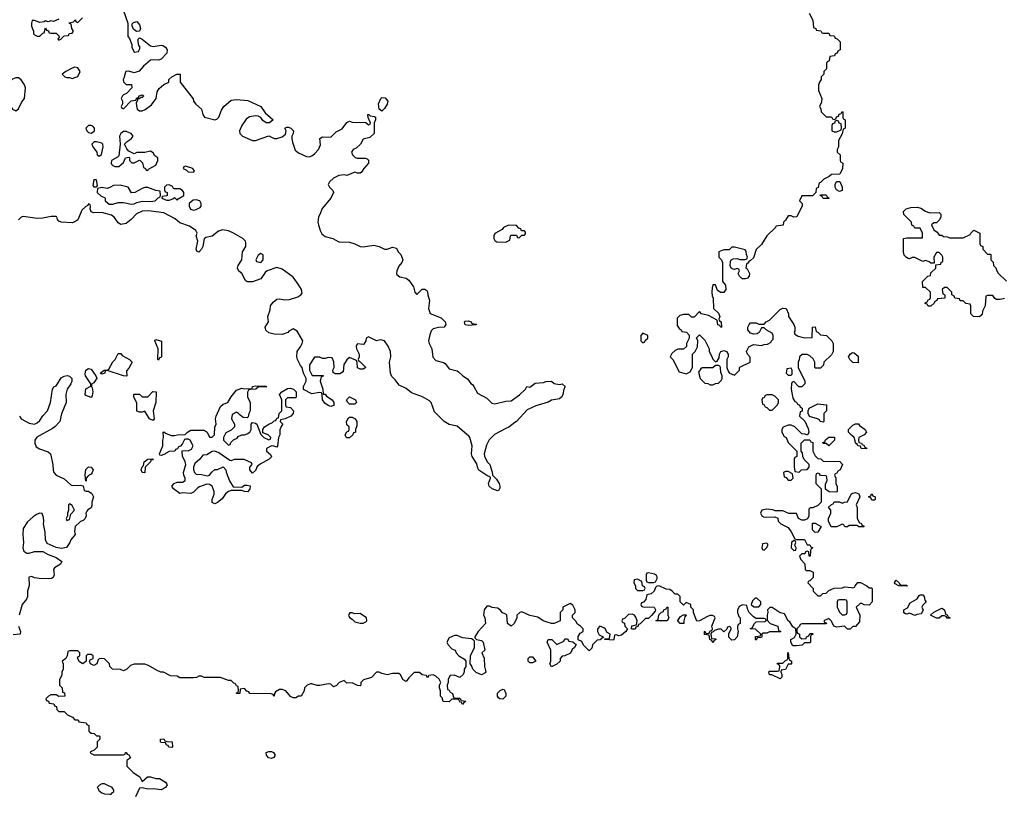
# Model space of a CAD drawing. Header units: inches. Extents: x 2601682 to 2755810, y 449311 to 584050.
# Tile 319 of 505: x 2683819 to 2691135, y 502420 to 508175. Entities that reach past the tile are written whole.
import ezdxf

# ---------------------------------------------------------------- set-up
doc = ezdxf.new("R2010")
doc.units = ezdxf.units.IN
doc.header["$MEASUREMENT"] = 0
doc.layers.add('C6580', color=7, linetype='Continuous')
doc.layers.add('C6590', color=7, linetype='Continuous')

msp = doc.modelspace()

# ---------------------------------------------------------------- linework, layer by layer
at = {"layer": 'C6580', "color": 2}
for points, elevation in [([(2684590, 508242), (2684622, 508150), (2684622, 508050), (2684636, 508036), (2684652, 507990), (2684652, 507970), (2684670, 507934), (2684702, 507938), (2684710, 507954), (2684713.2, 507970), (2684704, 507984), (2684699, 508010), (2684699, 508030), (2684710, 508041), (2684730, 508030.7), (2684790, 507980.4), (2684810, 507976), (2684870, 507985.5), (2684882.6, 507982.6), (2684903.1, 507970), (2684914.9, 507950), (2684912.4, 507927.6), (2684870, 507882), (2684850, 507875.1), (2684810, 507878), (2684790, 507874.5), (2684739.1, 507830), (2684708, 507792), (2684670, 507781.2), (2684630, 507792), (2684608.6, 507791.4), (2684599.1, 507770), (2684595.3, 507744.7), (2684586.8, 507730), (2684590, 507714), (2684610, 507694), (2684650, 507694), (2684651.3, 507670), (2684612.7, 507627.3), (2684590, 507618), (2684582, 507610), (2684574, 507590), (2684582, 507570), (2684582, 507550), (2684574, 507530), (2684578, 507518), (2684590, 507514), (2684647.3, 507572.7), (2684682, 507578), (2684690, 507594), (2684702, 507598), (2684706, 507610), (2684730, 507618), (2684742, 507610), (2684730, 507598), (2684722, 507598), (2684706, 507586), (2684694, 507586), (2684694, 507574), (2684683.6, 507556.4), (2684686, 507534), (2684691, 507510), (2684710, 507497.3), (2684730, 507499.1), (2684751.5, 507508.5), (2684797.4, 507542.6), (2684819.3, 507570), (2684832.7, 507590), (2684840.4, 507639.6), (2684856.4, 507663.6), (2684890, 507694), (2684926, 507710), (2684928, 507730), (2684949.1, 507750.9), (2684986, 507770), (2685011.3, 507771.3), (2685011.3, 507710), (2685091, 507610), (2685106.8, 507586.8), (2685111, 507570), (2685128.1, 507548.1), (2685171, 507510), (2685181, 507470), (2685191, 507451), (2685270, 507431), (2685284.7, 507435.3), (2685299, 507450), (2685318, 507502), (2685335.3, 507530), (2685390, 507576), (2685430, 507582.8), (2685513.7, 507573.7), (2685610, 507531.3), (2685642.8, 507482.8), (2685702, 507430), (2685674, 507410), (2685650, 507408.7), (2685625.6, 507425.6), (2685610, 507448), (2685590, 507458), (2685570, 507462), (2685526.8, 507453.2), (2685502.8, 507437.2), (2685470, 507388), (2685452, 507350), (2685454, 507330), (2685474, 507310), (2685550, 507278), (2685570, 507278), (2685670, 507311.3), (2685710, 507292), (2685730, 507292), (2685770, 507304.7), (2685794.6, 507325.4), (2685798, 507350), (2685788, 507370), (2685803.1, 507376.9), (2685816.9, 507376.9), (2685834, 507370), (2685854, 507350), (2685852, 507330), (2685842, 507310), (2685842, 507290), (2685845.4, 507265.4), (2685866.4, 507206.4), (2685890, 507184.7), (2685950, 507158), (2685970, 507156), (2685990, 507164.7), (2686010, 507178), (2686039, 507210), (2686053.6, 507246.4), (2686050, 507292), (2686070, 507304.7), (2686130, 507302), (2686170, 507342), (2686214.6, 507365.4), (2686250, 507412), (2686270, 507422), (2686290, 507414), (2686392, 507412), (2686410, 507394), (2686422, 507398), (2686426, 507410), (2686408.4, 507448.4), (2686406, 507470), (2686414, 507470), (2686422, 507462), (2686456, 507456), (2686462, 507450), (2686462, 507430), (2686454, 507410), (2686451.6, 507328.4), (2686421, 507299), (2686370, 507288), (2686350.8, 507249.2), (2686319.3, 507220.7), (2686298, 507210), (2686284.7, 507190), (2686292, 507170), (2686311.1, 507151.1), (2686326, 507146), (2686386.4, 507146.4), (2686401, 507141), (2686410.8, 507130.8), (2686410, 507108.7), (2686376, 507070), (2686358.8, 507041.2), (2686350, 507035.3), (2686330, 507035.3), (2686310, 507042), (2686250, 507018), (2686230, 507022), (2686190, 507018), (2686150, 506998), (2686122, 506970), (2686112, 506950), (2686122, 506930), (2686145.4, 506905.4), (2686151.3, 506890), (2686130.8, 506850), (2686067.5, 506772.5), (2686050, 506728), (2686038, 506710), (2686034.8, 506670), (2686038.8, 506650), (2686050.6, 506610), (2686064.4, 506584.4), (2686090, 506564.9), (2686144.7, 506550), (2686190, 506525.5), (2686270, 506521.6), (2686310.4, 506510.4), (2686350, 506490.7), (2686371.9, 506488.1), (2686450, 506499.1), (2686490.5, 506490.5), (2686530, 506471.3), (2686550, 506471.3), (2686590, 506484.7), (2686618, 506478), (2686632, 506450), (2686650.9, 506430.9), (2686664.7, 506390), (2686658, 506370), (2686636.8, 506343.2), (2686621, 506310), (2686618, 506290), (2686622, 506282), (2686644, 506264), (2686690, 506254), (2686710, 506241), (2686744.7, 506190), (2686754, 506150), (2686770, 506134), (2686810, 506172), (2686830, 506172), (2686843.6, 506163.6), (2686850, 506154), (2686851, 506130), (2686864.7, 506090), (2686856, 506030), (2686870, 505992), (2686950, 505958.8), (2686981, 505930), (2686986, 505910), (2686972, 505890), (2686930, 505889.3), (2686890, 505877.2), (2686876.8, 505863.2), (2686865.2, 505834.8), (2686857.3, 505790), (2686862, 505770), (2686882, 505730), (2686888.4, 505668.4), (2686910, 505644), (2686968.3, 505628.3), (2686980.4, 505620.4), (2687010, 505581), (2687070, 505566), (2687079.8, 505559.8), (2687112, 505530), (2687146.4, 505506.4), (2687170, 505472), (2687183.6, 505463.6), (2687194, 505450), (2687219.6, 505399.6), (2687290, 505362), (2687326.8, 505326.8), (2687350, 505321), (2687430, 505340.5), (2687470, 505342.8), (2687531.9, 505388.1), (2687578, 505430), (2687586, 505450), (2687610, 505446), (2687650, 505474), (2687710, 505478.8), (2687730, 505486), (2687770, 505490.6), (2687790, 505471.3), (2687830, 505464.7), (2687850, 505470.8), (2687871.3, 505448.7), (2687862, 505430), (2687854, 505390), (2687846, 505374), (2687830, 505358), (2687770, 505348.7), (2687746.4, 505333.6), (2687653.2, 505306.8), (2687590, 505275.3), (2687510, 505188.7), (2687496.9, 505183.1), (2687453.2, 505146.8), (2687430, 505139), (2687346.8, 505093.2), (2687306.4, 505053.6), (2687286.8, 505013.2), (2687271.3, 504950), (2687271.6, 504931.6), (2687292, 504890), (2687311.3, 504870), (2687330, 504814), (2687332, 504790), (2687362, 504762), (2687380.7, 504730), (2687386.8, 504710), (2687386, 504694), (2687379.8, 504680.2), (2687370, 504675.3), (2687329.5, 504689.5), (2687308, 504710), (2687302, 504730), (2687318, 504770), (2687316.4, 504776.4), (2687290, 504788), (2687230, 504828.7), (2687222, 504842), (2687216.5, 504876.5), (2687181.2, 504930), (2687177.2, 504950), (2687181.2, 505010), (2687164, 505070), (2687157.5, 505077.5), (2687070, 505156), (2687010, 505167), (2686973.2, 505190), (2686901.6, 505261.6), (2686877, 505330), (2686864.4, 505344.4), (2686812.9, 505372.9), (2686730, 505403.7), (2686690, 505435.1), (2686638.6, 505458.6), (2686610, 505499), (2686583.7, 505523.7), (2686573.2, 505550), (2686566, 505630), (2686576, 505670), (2686574.5, 505710), (2686558, 505750), (2686530, 505789.2), (2686502.8, 505797.2), (2686470, 505788), (2686410, 505818), (2686394, 505810), (2686392, 505790), (2686375.3, 505764.7), (2686370, 505762), (2686330, 505768), (2686322, 505758), (2686318, 505750), (2686322, 505730), (2686342, 505690), (2686342, 505670), (2686334, 505650), (2686338, 505638), (2686350, 505634), (2686391.6, 505591.6), (2686370, 505578), (2686350, 505578), (2686330, 505588), (2686327.3, 505627.3), (2686322, 505642), (2686270, 505666), (2686250, 505648), (2686227.5, 505612.5), (2686222, 505558), (2686196.9, 505543.1), (2686163.1, 505543.1), (2686147.3, 505552.7), (2686146, 505570), (2686155.3, 505590), (2686154, 505634), (2686142, 505662), (2686110, 505666), (2686090, 505658), (2686070, 505658), (2686048.4, 505668.4), (2686010, 505668), (2685971.3, 505610), (2685971.3, 505570), (2685992, 505532), (2686072.7, 505532.7), (2686072.7, 505527.3), (2686058, 505522), (2686052, 505490), (2686071.3, 505430), (2686074, 505394), (2686090, 505392), (2686098, 505378), (2686142, 505350), (2686154, 505330), (2686152, 505308), (2686130, 505302), (2686110, 505308.7), (2686085.6, 505325.6), (2686068.7, 505350), (2686067.3, 505387.3), (2686062, 505402), (2686046, 505406), (2685990, 505395.3), (2685927.3, 505427.3), (2685928, 505450), (2685948.7, 505490), (2685948.7, 505510), (2685928.7, 505550), (2685918, 505590), (2685905.6, 505605.6), (2685884, 505650), (2685879, 505670), (2685881.2, 505710), (2685909.2, 505750), (2685919, 505770), (2685922, 505790), (2685888.9, 505848.9), (2685880.4, 505860.4), (2685850, 505878), (2685819.6, 505860.4), (2685812, 505850), (2685770, 505835.3), (2685710, 505838), (2685669.1, 505849.1), (2685649.1, 505869.1), (2685644, 505890), (2685668, 505930), (2685662, 505970), (2685680.4, 506019.6), (2685682, 506050), (2685703.1, 506076.9), (2685730, 506098), (2685750, 506101), (2685790, 506094.8), (2685824.7, 506095.3), (2685884.7, 506115.3), (2685909.1, 506130.9), (2685917.2, 506142.8), (2685913.2, 506170), (2685889.2, 506210), (2685850, 506261.2), (2685770, 506321.2), (2685730, 506333.2), (2685658, 506310), (2685642, 506298), (2685610, 506248.7), (2685550, 506228), (2685510, 506228), (2685496.4, 506236.4), (2685468.9, 506288.9), (2685446.3, 506306.3), (2685437.2, 506330), (2685441.2, 506350), (2685469, 506390), (2685475.3, 506450), (2685499, 506490), (2685500.4, 506520.4), (2685498, 506530), (2685478, 506550), (2685408, 506590), (2685370, 506605.2), (2685327.1, 506612.9), (2685296.8, 506603.2), (2685250, 506568), (2685202, 506558), (2685190, 506546), (2685181, 506490), (2685170.6, 506469.4), (2685150, 506448), (2685136.4, 506456.4), (2685129.3, 506469.3), (2685142, 506530), (2685129.4, 506570), (2685138, 506590), (2685129, 506609), (2685082, 506642), (2685010, 506667), (2684974.5, 506694.5), (2684890, 506739.3), (2684775.5, 506755.5), (2684730, 506753.2), (2684686.9, 506733.1), (2684647.3, 506690), (2684610, 506660.9), (2684570, 506652.7), (2684550, 506665.2), (2684524.5, 506704.5), (2684502, 506722), (2684430, 506742.7), (2684370, 506741.2), (2684350, 506748.7), (2684342, 506770), (2684346, 506786), (2684342, 506802), (2684330, 506806), (2684324.7, 506795.3), (2684310, 506788), (2684281, 506759), (2684252.3, 506687.7), (2684230, 506672.7), (2684210, 506667), (2684128, 506670), (2684110, 506679), (2684101.2, 506690), (2684095.3, 506710), (2684090, 506712.7), (2684051.9, 506711.9), (2683990, 506699.6), (2683950, 506697.6), (2683846, 506714), (2683831.3, 506708.7), (2683810, 506688.7)], 2), ([(2689683.6, 508223.6), (2689711.6, 508171.6), (2689718, 508118), (2689734, 508110), (2689738, 508098), (2689772.7, 508092.7), (2689778, 508078), (2689790, 508074), (2689830, 508074), (2689838, 508058), (2689870, 508054), (2689878, 508038), (2689892.7, 508032.7), (2689914, 508010), (2689914, 507950), (2689898, 507942), (2689892.7, 507927.3), (2689878, 507922), (2689872.7, 507907.3), (2689838, 507902), (2689834, 507870), (2689818, 507862), (2689814, 507850), (2689814, 507810), (2689794, 507790), (2689794, 507770), (2689774, 507750), (2689774, 507730), (2689763.6, 507716.4), (2689754, 507690), (2689754, 507650), (2689778, 507590), (2689776.9, 507563.1), (2689762, 507530), (2689771.6, 507511.6), (2689774, 507490), (2689810, 507454), (2689850, 507454), (2689858, 507438), (2689870, 507434), (2689882, 507438), (2689887.3, 507452.7), (2689902, 507458), (2689907.3, 507472.7), (2689922, 507478), (2689930, 507494), (2689934, 507490), (2689934, 507450), (2689938, 507438), (2689950, 507434), (2689952.7, 507427.3), (2689952, 507372), (2689950, 507366), (2689938, 507362), (2689930, 507326), (2689903.6, 507276.4), (2689902, 507230), (2689894, 507210), (2689894, 507190), (2689914, 507170), (2689914, 507130), (2689918, 507118), (2689934, 507110), (2689931.6, 507068.4), (2689912.7, 507027.3), (2689850, 507026), (2689834, 507010), (2689794, 506990), (2689770, 506966), (2689758, 506962), (2689751.6, 506928.4), (2689738, 506922), (2689734, 506890), (2689710, 506866), (2689630, 506866), (2689614, 506830), (2689634, 506810), (2689632.7, 506792.7), (2689594, 506710), (2689570, 506708), (2689550, 506718), (2689530, 506718), (2689510, 506686), (2689494, 506670), (2689491.1, 506648.9), (2689438, 506642), (2689434, 506630), (2689371.3, 506570), (2689330, 506506), (2689291.1, 506468.9), (2689270, 506406), (2689250, 506386), (2689238, 506382), (2689230, 506366), (2689218, 506362), (2689214, 506330), (2689223.6, 506323.6), (2689241, 506290), (2689238, 506270), (2689225.4, 506254.6), (2689210, 506249), (2689188, 506250), (2689168, 506270), (2689158, 506290), (2689166, 506310), (2689162, 506322), (2689150, 506326), (2689130, 506318), (2689120.4, 506320.4), (2689106, 506330), (2689098, 506350), (2689100.4, 506379.6), (2689106, 506390), (2689120.4, 506399.6), (2689150, 506402), (2689170, 506394), (2689210, 506394), (2689222, 506398), (2689226, 506410), (2689218, 506430), (2689216.4, 506456.4), (2689210, 506466), (2689130, 506486), (2689110, 506486), (2689090, 506466), (2689050, 506466), (2689014, 506450), (2689014, 506410), (2689034, 506390), (2689042, 506370), (2689042, 506230), (2689062, 506202), (2689064.7, 506170), (2689050.9, 506149.1), (2689028.9, 506148.9), (2689004, 506164), (2688990, 506206), (2688970, 506206), (2688963.6, 506183.6), (2688962, 506150), (2688964.7, 506124.7), (2688972.7, 506107.3), (2688974, 506030), (2689010, 505994), (2689022, 505970), (2689014, 505950), (2689018, 505938), (2689032, 505930), (2689034, 505890), (2689027.3, 505887.3), (2689022, 505902), (2689007.3, 505907.3), (2689002, 505942), (2688936.4, 505976.4), (2688886, 505990), (2688870, 506006), (2688830, 505966), (2688810, 505966), (2688790, 505986), (2688750, 505986), (2688723.6, 505976.4), (2688703.6, 505956.4), (2688703.6, 505903.6), (2688719.6, 505879.6), (2688734, 505870), (2688738, 505858), (2688772.7, 505852.7), (2688792, 505832), (2688792, 505810), (2688774, 505770), (2688772.7, 505747.3), (2688750, 505726), (2688710, 505728), (2688690, 505718), (2688665.4, 505694.6), (2688652, 505670), (2688672, 505650), (2688718, 505558), (2688770, 505544.7), (2688800.4, 505559.6), (2688818, 505590), (2688818, 505690), (2688838, 505710), (2688854.6, 505745.4), (2688858, 505790), (2688848.4, 505811.6), (2688870, 505834), (2688910, 505794), (2688942, 505730), (2688942, 505710), (2688958, 505678), (2688970, 505654), (2688990, 505634), (2689002, 505638), (2689016.4, 505663.6), (2689018, 505690), (2689028, 505710), (2689050, 505718), (2689070.8, 505710.8), (2689082, 505690), (2689082, 505670), (2689074, 505650), (2689074, 505590), (2689083.6, 505563.6), (2689094, 505550), (2689130, 505534), (2689166, 505570), (2689166, 505590), (2689170, 505594), (2689246, 505630), (2689247.3, 505667.3), (2689226, 505690), (2689218, 505710), (2689236.4, 505743.6), (2689270, 505762), (2689330, 505754), (2689350, 505762), (2689376.4, 505763.6), (2689402, 505778), (2689406, 505790), (2689418, 505802), (2689418, 505830), (2689410, 505846), (2689366, 505870), (2689350, 505886), (2689330, 505886), (2689314, 505850), (2689299.6, 505840.4), (2689270, 505838), (2689250, 505846), (2689228, 505870), (2689228, 505890), (2689238, 505910), (2689250, 505922), (2689290, 505922), (2689310, 505914), (2689350, 505914), (2689366, 505930), (2689390, 505942), (2689470, 506022), (2689490, 506032), (2689514, 506030), (2689532, 505990), (2689532, 505970), (2689571.3, 505910), (2689578, 505890), (2689578, 505862), (2689574, 505854), (2689578, 505838), (2689603.6, 505823.6), (2689651.6, 505811.6), (2689706, 505814), (2689708.4, 505891.6), (2689730, 505894), (2689738, 505858), (2689750, 505854), (2689770, 505834), (2689814, 505830), (2689852, 505790), (2689862, 505770), (2689862, 505710), (2689850, 505686), (2689794, 505630), (2689791.6, 505608.4), (2689770, 505586), (2689730, 505586), (2689726, 505590), (2689728, 505630), (2689714.6, 505654.6), (2689690, 505678), (2689670, 505688), (2689632.7, 505687.3), (2689614, 505670), (2689611.6, 505648.4), (2689602, 505630), (2689602, 505590), (2689652, 505490), (2689652, 505470), (2689630, 505448), (2689608.4, 505448.4), (2689570, 505486), (2689558, 505482), (2689554, 505470), (2689552, 505430), (2689563.6, 505363.6), (2689578, 505338), (2689590, 505334), (2689598, 505318), (2689614, 505310), (2689618, 505298), (2689634, 505290), (2689632.7, 505267.3), (2689618, 505262), (2689614, 505230), (2689652, 505192), (2689678, 505138), (2689682, 505110), (2689672.7, 505087.3), (2689655.3, 505095.3), (2689630, 505098), (2689578, 505150), (2689550, 505162), (2689530, 505162), (2689491.6, 505148.4), (2689482, 505130), (2689482, 505110), (2689499.6, 505079.6), (2689514, 505070), (2689530, 505034), (2689594, 504970), (2689594, 504930), (2689578, 504922), (2689574, 504910), (2689572.7, 504852.7), (2689578, 504818), (2689610, 504814), (2689628.4, 504831.6), (2689670, 504834), (2689686, 504850), (2689686, 504870), (2689648.4, 504908.4), (2689638, 504930), (2689636.4, 504956.4), (2689626, 504970), (2689626, 505030), (2689650, 505054), (2689690, 505054), (2689698, 505038), (2689712.7, 505032.7), (2689712, 504970), (2689730, 504934), (2689750, 504914), (2689771.6, 504911.6), (2689790, 504894), (2689912.7, 504892.7), (2689932, 504870), (2689914, 504830), (2689898, 504822), (2689890, 504806), (2689878, 504802), (2689874, 504790), (2689882, 504770), (2689882, 504730), (2689892.7, 504707.3), (2689894, 504670), (2689890, 504666), (2689832.7, 504667.3), (2689807.3, 504687.3), (2689807.3, 504727.3), (2689818, 504750), (2689816.4, 504776.4), (2689810, 504786), (2689768, 504788), (2689762, 504802), (2689750, 504806), (2689738, 504802), (2689734, 504790), (2689734, 504730), (2689774, 504690), (2689774, 504590), (2689750, 504566), (2689711.6, 504548.4), (2689692.7, 504547.3), (2689682, 504538), (2689682, 504490), (2689672.7, 504467.3), (2689650, 504458), (2689630, 504458), (2689606, 504470), (2689590, 504506), (2689532.7, 504507.3), (2689490, 504526), (2689432.7, 504527.3), (2689414.6, 504534.6), (2689370, 504539), (2689334, 504530), (2689322, 504510), (2689332, 504490), (2689350, 504478), (2689430, 504482), (2689452.7, 504472.7), (2689454, 504450), (2689474, 504430), (2689530, 504402), (2689552, 504370), (2689578, 504318), (2689590, 504314), (2689650, 504314), (2689670, 504274), (2689690, 504274), (2689698, 504258), (2689710, 504254), (2689712, 504250), (2689698, 504242), (2689694, 504230), (2689691.6, 504188.4), (2689686, 504190), (2689682, 504222), (2689670, 504226), (2689658, 504222), (2689652.7, 504207.3), (2689630, 504206), (2689614, 504190), (2689623.6, 504163.6), (2689651.6, 504131.6), (2689654, 504090), (2689662, 504082), (2689690, 504082), (2689714, 504070), (2689714, 504030), (2689690, 504006), (2689678, 504002), (2689674, 503990), (2689714, 503950), (2689714, 503930), (2689750, 503894), (2689770, 503894), (2689787.3, 503912.7), (2689810, 503914), (2689830, 503934), (2689870, 503952), (2689930, 503954), (2689950, 503962), (2690000, 503955.3)], 6), ([(2684110, 508178), (2684070, 508162), (2684050, 508166), (2684030, 508158), (2684010, 508166), (2684002, 508158), (2683970, 508155.3), (2683930, 508168.7), (2683912, 508168), (2683906, 508150), (2683907.1, 508127.1), (2683922, 508090), (2683922, 508070), (2683930, 508062), (2683950, 508052), (2683970, 508052), (2683990, 508074), (2684002, 508078), (2684010, 508114), (2684018, 508098), (2684032.7, 508092.7), (2684038, 508078), (2684050, 508074), (2684090, 508074), (2684114, 508050), (2684102, 508030), (2684110, 508022), (2684126, 508030), (2684150, 508054), (2684182, 508058), (2684187.3, 508072.7), (2684210, 508074), (2684218, 508090), (2684206, 508110), (2684202, 508142), (2684190, 508146), (2684187.3, 508152.7), (2684222, 508158), (2684230, 508174), (2684238, 508158), (2684250, 508154), (2684286, 508190)], 2), ([(2690000, 505637.2), (2689986, 505650), (2689978, 505670), (2689988.9, 505691.1), (2690000, 505696.9)], 6), ([(2683818, 505230), (2683830.4, 505210.4), (2683890, 505176.3), (2683930, 505170.6), (2683950, 505179.1), (2683970, 505197.3), (2683990, 505231), (2684025.2, 505270), (2684049, 505330), (2684062, 505430), (2684073.6, 505446.4), (2684090, 505456), (2684101.2, 505470), (2684126.8, 505513.2), (2684150, 505526.8), (2684170.8, 505530.8), (2684190, 505526), (2684206, 505510), (2684207.3, 505490), (2684199.1, 505470), (2684173, 505430), (2684163, 505390), (2684164, 505330), (2684130, 505248), (2684118, 505190), (2684081, 505150), (2684062.8, 505137.2), (2683947.1, 505072.9), (2683930.7, 505050), (2683930.7, 505030), (2683941.4, 505001.4), (2683967.1, 504987.1), (2684030, 504964.9), (2684047.3, 504950), (2684064.9, 504870), (2684067.9, 504827.9), (2684074, 504810), (2684090, 504790.8), (2684150, 504762.8), (2684198.8, 504718.8), (2684210, 504714.8), (2684270, 504718), (2684291.6, 504711.6), (2684298, 504678), (2684312, 504672), (2684330, 504671.3), (2684355.5, 504655.5), (2684366.8, 504630), (2684356, 504590), (2684354.8, 504565.2), (2684350, 504548.7), (2684325.4, 504534.6), (2684316.9, 504523.1), (2684311.1, 504508.9), (2684314, 504490), (2684304.7, 504470), (2684290, 504455.3), (2684270, 504448), (2684232, 504410), (2684226.8, 504373.2), (2684230.7, 504349.3), (2684198, 504310), (2684191, 504290), (2684166.8, 504253.2), (2684130, 504246), (2684090, 504252.7), (2684024.4, 504284.4), (2684012, 504310), (2684007.5, 504367.5), (2683996, 504430), (2683999.3, 504450), (2683996.5, 504476.5), (2683987.3, 504507.3), (2683970, 504508), (2683950, 504502), (2683918.5, 504481.5), (2683876.7, 504443.3), (2683844.9, 504395.1), (2683842, 504350), (2683848, 504290), (2683842.4, 504250), (2683850, 504225.5), (2683872.3, 504212.3), (2683890, 504212.2), (2683930, 504224.6), (2683990, 504223.1), (2684030, 504200.5), (2684090, 504178.8), (2684131.3, 504150), (2684122, 504130), (2684076.8, 504103.2), (2684070.7, 504090), (2684075.5, 504050), (2684068.2, 504031.8), (2684055.6, 504024.4), (2684030, 504019.7), (2683962.8, 504022.8), (2683929.5, 504029.5), (2683910, 504039), (2683887.5, 504032.5), (2683890.5, 503970.5), (2683878, 503930), (2683878, 503890), (2683870.6, 503870), (2683836.3, 503830), (2683815.5, 503750)], 2), ([(2690000, 505088), (2689978, 505110), (2689978, 505130), (2690000, 505152)], 6), ([(2690000, 504418), (2689982, 504418), (2689970, 504406), (2689950, 504406), (2689942, 504422), (2689930, 504426), (2689890, 504408), (2689847.3, 504407.3), (2689828, 504450), (2689828, 504470), (2689846, 504510), (2689846, 504530), (2689827.3, 504552.7), (2689850, 504574), (2689862, 504578), (2689870, 504594), (2689910, 504594), (2689930, 504582), (2689948.4, 504591.6), (2689970, 504594), (2689998, 504650), (2690000, 504651.3)], 6), ([(2690000, 503656), (2689990, 503646), (2689970, 503646), (2689948, 503668), (2689890, 503662), (2689868, 503668), (2689850, 503706), (2689830, 503726), (2689794, 503710), (2689798, 503698), (2689812.7, 503692.7), (2689810, 503686), (2689630, 503686), (2689618, 503682), (2689614, 503670), (2689594, 503650), (2689594, 503630), (2689598, 503618), (2689614, 503610), (2689614, 503590), (2689630, 503574), (2689662, 503578), (2689666, 503590), (2689682, 503598), (2689690, 503614), (2689710, 503614), (2689714, 503610), (2689698, 503602), (2689694, 503590), (2689694, 503550), (2689690, 503546), (2689650, 503546), (2689631.6, 503528.4), (2689590, 503522), (2689564, 503524), (2689548, 503550), (2689548, 503570), (2689574.6, 503585.4), (2689588, 503610), (2689586, 503650), (2689563.1, 503663.1), (2689540.4, 503700.4), (2689528, 503710), (2689502, 503762), (2689470, 503768), (2689410, 503808), (2689392.7, 503807.3), (2689374, 503790), (2689378, 503770), (2689372, 503750), (2689372.7, 503712.7), (2689394, 503690), (2689452, 503670), (2689458, 503638), (2689474, 503630), (2689470, 503626), (2689390, 503628), (2689370, 503618), (2689343.6, 503616.4), (2689334, 503610), (2689334, 503590), (2689330, 503586), (2689298, 503582), (2689290, 503566), (2689286, 503570), (2689287.3, 503592.7), (2689322, 503598), (2689326, 503610), (2689287.3, 503647.3), (2689246, 503650), (2689262, 503658), (2689278, 503690), (2689290, 503702), (2689356.4, 503703.6), (2689366, 503710), (2689362, 503722), (2689350, 503726), (2689290, 503726), (2689270, 503738), (2689238, 503770), (2689228, 503790), (2689222, 503822), (2689190, 503828), (2689165.4, 503814.6), (2689151.6, 503788.4), (2689151.3, 503770), (2689161, 503741), (2689172, 503730), (2689172, 503690), (2689158, 503682), (2689152.7, 503667.3), (2689152, 503650), (2689158, 503630), (2689150.9, 503589.1), (2689130, 503568), (2689110, 503566), (2689088, 503588), (2689088, 503612), (2689106, 503650), (2689102, 503662), (2689090, 503666), (2689078, 503662), (2689072.7, 503647.3), (2689050, 503626), (2689030, 503646), (2689010, 503646), (2688982, 503638), (2688972.7, 503627.3), (2688958, 503622), (2688954, 503610), (2688958, 503578), (2688990, 503574), (2688994, 503570), (2688978, 503562), (2688970, 503546), (2688962, 503562), (2688946, 503570), (2688942, 503602), (2688907.3, 503607.3), (2688906, 503630), (2688910, 503632), (2688918, 503618), (2688930, 503614), (2688942, 503618), (2688950, 503634), (2688962, 503638), (2688966, 503650), (2688962, 503670), (2688986, 503730), (2688982, 503742), (2688967.3, 503747.3), (2688947.3, 503747.3), (2688930, 503742), (2688870, 503708), (2688850, 503706), (2688826, 503770), (2688826, 503790), (2688806, 503810), (2688806, 503830), (2688770, 503846), (2688750, 503826), (2688726, 503850), (2688726, 503890), (2688710, 503906), (2688690, 503906), (2688668, 503930), (2688650, 503942), (2688623.1, 503943.1), (2688570, 503968), (2688552.7, 503967.3), (2688543.6, 503956.4), (2688534, 503930), (2688511.1, 503908.9), (2688478, 503902), (2688471.6, 503868.4), (2688452.7, 503847.3), (2688438, 503842), (2688434, 503830), (2688438, 503818), (2688450, 503814), (2688534, 503810), (2688542, 503790), (2688539.6, 503780.4), (2688512.7, 503747.3), (2688490, 503726), (2688470, 503726), (2688430, 503686), (2688418, 503682), (2688412.7, 503667.3), (2688398, 503662), (2688392, 503648), (2688370, 503648), (2688366, 503650), (2688367.3, 503672.7), (2688402, 503678), (2688406, 503710), (2688396.4, 503736.4), (2688386, 503750), (2688370, 503758), (2688343.6, 503756.4), (2688312.7, 503727.3), (2688298, 503722), (2688294, 503710), (2688298, 503698), (2688312.7, 503692.7), (2688314, 503670), (2688334, 503650), (2688322, 503630), (2688290, 503602), (2688270, 503598), (2688250, 503606), (2688238, 503602), (2688234, 503570), (2688230, 503566), (2688166, 503570), (2688166, 503574), (2688202, 503578), (2688206, 503610), (2688183.1, 503623.1), (2688168, 503650), (2688158, 503658), (2688130, 503668), (2688112, 503650), (2688111.3, 503630), (2688125.4, 503605.4), (2688154, 503590), (2688154, 503586), (2688131.6, 503568.4), (2688110, 503566), (2688091.6, 503548.4), (2688074, 503530), (2688070, 503506), (2688050, 503486), (2688008.9, 503528.9), (2687994.6, 503554.6), (2687968, 503568), (2687968.4, 503591.6), (2687983.1, 503616.9), (2688006, 503630), (2688006, 503650), (2687986, 503670), (2687963.1, 503683.1), (2687950, 503706), (2687926, 503730), (2687926, 503750), (2687946, 503770), (2687946, 503790), (2687930, 503826), (2687910, 503838), (2687854, 503810), (2687854, 503790), (2687834, 503770), (2687834, 503710), (2687790, 503688), (2687770, 503688), (2687738, 503698), (2687709.1, 503709.1), (2687670, 503735.3), (2687608.9, 503748.9), (2687550, 503775.3), (2687534, 503770), (2687514, 503750), (2687514, 503730), (2687492, 503690), (2687470, 503668.7), (2687444, 503690), (2687438, 503750), (2687430, 503758), (2687407.3, 503767.3), (2687388, 503790), (2687370, 503802), (2687328.9, 503808.9), (2687310, 503818), (2687290, 503818), (2687271.3, 503790), (2687266.4, 503766.4), (2687266, 503750), (2687274, 503734), (2687281, 503690), (2687224.7, 503630), (2687202, 503590), (2687202, 503582), (2687214, 503570), (2687250, 503562), (2687262, 503550), (2687274, 503490), (2687254, 503470), (2687271.3, 503431.3), (2687272, 503370), (2687282, 503330), (2687278, 503322), (2687250, 503308), (2687210, 503326), (2687186, 503350), (2687176.4, 503376.4), (2687166, 503390), (2687168, 503450), (2687198, 503510), (2687198, 503558), (2687188.7, 503568.7), (2687175.3, 503575.3), (2687110, 503582), (2687070, 503599), (2687050, 503599), (2687010, 503582), (2686992, 503550), (2687002, 503530), (2687030, 503502), (2687054, 503490), (2687062, 503470), (2687082, 503450), (2687123.6, 503423.6), (2687134, 503410), (2687134, 503370), (2687122, 503350), (2687122, 503330), (2687114, 503310), (2687090, 503288), (2687050, 503306), (2687018, 503302), (2687003.6, 503276.4), (2687002, 503250), (2686994, 503230), (2686998, 503198), (2687010, 503194), (2687018, 503178), (2687034, 503170), (2687042, 503142), (2687050, 503134), (2687090, 503134), (2687098, 503118), (2687132.7, 503112.7), (2687130, 503106), (2687118, 503102), (2687110, 503086), (2687102, 503102), (2687090, 503106), (2687082, 503122), (2687070, 503126), (2687030, 503126), (2687010, 503108), (2686966, 503110), (2686958, 503138), (2686946, 503150), (2686946, 503190), (2686938, 503210), (2686938, 503230), (2686948, 503250), (2686935.3, 503275.3), (2686910, 503298), (2686890, 503308), (2686858, 503302), (2686850, 503286), (2686842, 503302), (2686810, 503308), (2686790, 503326), (2686750, 503326), (2686710, 503286), (2686690, 503258), (2686668, 503270), (2686648.4, 503308.4), (2686636.4, 503316.4), (2686590, 503318), (2686550, 503308), (2686510, 503318), (2686490, 503328), (2686470, 503328), (2686432.7, 503287.3), (2686374, 503270), (2686354, 503250), (2686354, 503230), (2686350, 503226), (2686330, 503228), (2686290, 503248), (2686250, 503246), (2686230, 503266), (2686194, 503250), (2686172.7, 503227.3), (2686150, 503218), (2686130, 503238), (2686110, 503242), (2686049.1, 503229.1), (2686029.1, 503229.1), (2685990, 503242), (2685979.6, 503240.4), (2685954, 503230), (2685934, 503210), (2685931.6, 503188.4), (2685911, 503149), (2685890, 503148), (2685870, 503138), (2685850, 503138), (2685830, 503146), (2685795.3, 503190), (2685770, 503199.3), (2685750, 503199), (2685719.6, 503180.4), (2685712, 503170), (2685710, 503148), (2685702, 503162), (2685687.3, 503167.3), (2685528.4, 503168.4), (2685522, 503182), (2685507.3, 503187.3), (2685490, 503206), (2685458, 503202), (2685454, 503170), (2685430, 503168.7), (2685430, 503174), (2685442, 503178), (2685446, 503190), (2685442, 503222), (2685430, 503226), (2685422, 503242), (2685410, 503246), (2685390, 503266), (2685370, 503266), (2685310, 503288), (2685190, 503288), (2685170, 503298), (2685150, 503298), (2685131.6, 503288.4), (2685110, 503286), (2685010, 503286), (2684990, 503298), (2684940.4, 503300.4), (2684887.3, 503327.3), (2684868.4, 503328.4), (2684840.4, 503340.4), (2684776.4, 503376.4), (2684750, 503386), (2684670, 503386), (2684643.6, 503376.4), (2684614, 503350), (2684590, 503338), (2684568.4, 503348.4), (2684509.1, 503349.1), (2684488, 503370), (2684486, 503390), (2684450, 503426), (2684430, 503428), (2684410, 503426), (2684402, 503418), (2684391.1, 503388.9), (2684370, 503378), (2684346, 503390), (2684338, 503410), (2684342, 503418), (2684366, 503430), (2684366, 503450), (2684350, 503458), (2684322, 503458), (2684314, 503450), (2684314, 503410), (2684289.1, 503389.1), (2684263.1, 503403.1), (2684250, 503426), (2684248.7, 503431.3), (2684256.4, 503443.6), (2684266, 503450), (2684266, 503470), (2684250, 503486), (2684190, 503486), (2684178, 503482), (2684172, 503450), (2684162, 503430), (2684134, 503410), (2684142, 503390), (2684142, 503350), (2684132.7, 503327.3), (2684131.6, 503308.4), (2684114, 503270), (2684114, 503230), (2684134, 503210), (2684138, 503178), (2684152.7, 503172.7), (2684154, 503150), (2684110, 503146), (2684090, 503158), (2684050, 503158), (2684034, 503150), (2684014, 503130), (2684018, 503118), (2684032.7, 503112.7), (2684038, 503098), (2684072.7, 503092.7), (2684078, 503078), (2684092.7, 503072.7), (2684094, 503050), (2684110, 503034), (2684150, 503034), (2684174, 503010), (2684212.7, 502992.7), (2684230, 502974), (2684252.7, 502972.7), (2684258, 502958), (2684314, 502950), (2684318, 502938), (2684334, 502930), (2684334, 502890), (2684350, 502874), (2684372.7, 502872.7), (2684390, 502854), (2684410, 502854), (2684414, 502850), (2684414, 502830), (2684394, 502810), (2684394, 502770), (2684372.7, 502747.3), (2684345.4, 502734.6), (2684342, 502730), (2684350, 502722), (2684370, 502714), (2684590, 502714), (2684602, 502718), (2684606, 502730), (2684611.1, 502731.1), (2684618, 502718), (2684630, 502714), (2684642, 502690), (2684614, 502670), (2684614, 502630), (2684661, 502581), (2684710.8, 502550.8), (2684730, 502514), (2684769.2, 502550.8), (2684790, 502551), (2684830, 502538), (2684856.9, 502536.9), (2684902, 502510), (2684914, 502490), (2684902, 502470), (2684870, 502454), (2684810, 502461.2), (2684770, 502459), (2684730, 502468), (2684710, 502466), (2684679.8, 502400.2)], 6), ([(2683811, 503670), (2683826, 503630), (2683822, 503610), (2683770, 503605.2)], 2)]:
    msp.add_lwpolyline(points, dxfattribs=dict(at, elevation=elevation))
for points, elevation in [([(2684686.3, 508086.3), (2684665.2, 508105.2), (2684654, 508130), (2684655.3, 508144.7), (2684664.7, 508155.3), (2684690, 508161), (2684710, 508136), (2684715.5, 508110), (2684710, 508089)], 2), ([(2684230, 507822), (2684210, 507814), (2684162, 507790), (2684134, 507770), (2684154, 507750), (2684170, 507744.7), (2684190, 507744.7), (2684210, 507738), (2684230, 507744.7), (2684250, 507754), (2684268, 507790), (2684250, 507818)], 2), ([(2683790, 507744), (2683766.8, 507733.2), (2683744.7, 507710), (2683732, 507690), (2683731.1, 507668.9), (2683702.8, 507610), (2683707.9, 507587.9), (2683741, 507550), (2683764.7, 507510), (2683790, 507498), (2683810, 507512), (2683835.5, 507564.5), (2683854, 507590), (2683861.2, 507670), (2683854, 507690), (2683829.1, 507729.1), (2683810, 507742)], 2), ([(2686510, 507495.3), (2686489.3, 507509.3), (2686484, 507550), (2686502, 507590), (2686510, 507598), (2686533.7, 507593.7), (2686554.8, 507570), (2686550, 507548.7), (2686530, 507515.3)], 2), ([(2689890, 507426), (2689878, 507422), (2689872.7, 507407.3), (2689858, 507402), (2689854, 507390), (2689854, 507350), (2689870, 507342), (2689890, 507342), (2689922, 507358), (2689926, 507370), (2689922, 507402), (2689907.3, 507407.3), (2689902, 507422)], 6), ([(2684350, 507388.7), (2684330, 507388.7), (2684311.3, 507370), (2684318, 507350), (2684330, 507338), (2684350, 507332), (2684370, 507344.7), (2684375.3, 507350), (2684375.3, 507370), (2684363.1, 507383.1)], 2), ([(2684610, 507344), (2684590, 507344), (2684571.3, 507330), (2684561, 507310), (2684564.7, 507250), (2684556, 507164), (2684546.4, 507153.6), (2684502, 507130), (2684498, 507110), (2684502, 507102), (2684510, 507092), (2684525.4, 507085.4), (2684556.4, 507083.6), (2684590, 507114), (2684606, 507150), (2684630, 507154), (2684634, 507150), (2684634, 507130), (2684652.7, 507112.7), (2684670, 507112), (2684708.4, 507131.6), (2684714, 507130), (2684731.6, 507111.6), (2684738, 507078), (2684754, 507070), (2684758, 507058), (2684770, 507054), (2684776.4, 507063.6), (2684830, 507094), (2684846, 507130), (2684846, 507150), (2684823.1, 507163.1), (2684810, 507186), (2684790, 507198), (2684750, 507188), (2684690, 507188), (2684670, 507178), (2684630, 507198), (2684614.6, 507214.6), (2684598, 507250), (2684618, 507270), (2684648, 507290), (2684662, 507310), (2684648, 507330)], 2), ([(2684390, 507268), (2684372.7, 507267.3), (2684354, 507250), (2684362, 507230), (2684392, 507190), (2684394, 507170), (2684410, 507162), (2684427.3, 507172.7), (2684439, 507230), (2684438, 507250), (2684430, 507258)], 2), ([(2685050, 507086), (2685038, 507082), (2685034, 507070), (2685058, 507058), (2685070, 507044.7), (2685110, 507042), (2685118, 507050), (2685106, 507070)], 2), ([(2684390, 506986), (2684370, 506986), (2684363.6, 506943.6), (2684370, 506934), (2684390, 506934), (2684398, 506942)], 2), ([(2689910, 506898), (2689888, 506910), (2689878, 506930), (2689878, 506950), (2689887.3, 506972.7), (2689912, 506972), (2689931.1, 506931.1), (2689930, 506906)], 6), ([(2684564.7, 506944.7), (2684516, 506944), (2684490, 506928), (2684470, 506922), (2684430, 506928), (2684398, 506922), (2684394, 506890), (2684423.6, 506863.6), (2684450, 506854), (2684454, 506850), (2684454, 506830), (2684483.6, 506803.6), (2684510, 506804.7), (2684550, 506818), (2684590, 506818), (2684650, 506804), (2684670, 506806.8), (2684690, 506818), (2684730, 506826), (2684790, 506824.7), (2684826, 506830), (2684847.3, 506852.7), (2684862, 506858), (2684866, 506870), (2684862, 506902), (2684830, 506906), (2684770, 506928), (2684750, 506928), (2684730, 506922), (2684674, 506890), (2684650, 506888), (2684626, 506930)], 2), ([(2684930, 506948), (2684910, 506946), (2684894, 506930), (2684894, 506910), (2684898, 506898), (2684914, 506890), (2684914, 506870), (2684910, 506866), (2684878, 506862), (2684874, 506850), (2684910, 506834), (2684930, 506834), (2684956.4, 506843.6), (2684970, 506854), (2684990, 506834), (2684996.4, 506843.6), (2685038, 506870), (2685038, 506890), (2685030, 506906), (2685010, 506918), (2684970, 506918), (2684962, 506922), (2684954.6, 506934.6)], 2), ([(2685130, 506837.2), (2685106.8, 506833.2), (2685078, 506810), (2685078, 506790), (2685087.7, 506767.7), (2685110, 506761), (2685130, 506766), (2685160.4, 506779.6), (2685168, 506790), (2685168.7, 506810), (2685158, 506830)], 2), ([(2689790, 506846), (2689782, 506862), (2689766, 506870), (2689770, 506874), (2689810, 506874), (2689818, 506858), (2689834, 506850), (2689830, 506846)], 6), ([(2687450, 506648), (2687414, 506630), (2687404.7, 506615.3), (2687350, 506586), (2687342, 506570), (2687342, 506550), (2687350, 506534), (2687363.6, 506523.6), (2687430, 506522), (2687462, 506538), (2687466, 506570), (2687470, 506574), (2687510, 506574), (2687518, 506558), (2687530, 506554), (2687550, 506574), (2687570, 506574), (2687576.4, 506583.6), (2687576.4, 506596.4), (2687570, 506606), (2687547.3, 506607.3), (2687542, 506622), (2687527.3, 506627.3), (2687510, 506646)], 6), ([(2685610, 506438), (2685590, 506426), (2685574, 506390), (2685578, 506378), (2685610, 506372), (2685628, 506390), (2685627.3, 506427.3)], 2), ([(2687150, 505904), (2687130, 505909), (2687124, 505930), (2687130, 505936), (2687150, 505938), (2687174, 505930), (2687178, 505918), (2687212.7, 505912.7), (2687210, 505908)], 2), ([(2684850, 505646), (2684846, 505650), (2684848, 505730), (2684822, 505790), (2684830, 505798), (2684872.7, 505787.3), (2684872.7, 505672.7), (2684870, 505666), (2684858, 505662)], 2), ([(2688450, 505846), (2688434, 505830), (2688434, 505790), (2688450, 505774), (2688462, 505778), (2688467.3, 505792.7), (2688486, 505810), (2688486, 505830)], 6), ([(2684610, 505526), (2684590, 505528), (2684470, 505568), (2684454, 505566), (2684452, 505550), (2684430, 505542), (2684418, 505550), (2684446, 505570), (2684470, 505572), (2684480.4, 505579.6), (2684510, 505632), (2684528.9, 505651.1), (2684550, 505694), (2684570, 505694), (2684579.6, 505679.6), (2684634, 505650), (2684654, 505630), (2684630, 505586), (2684612.7, 505567.3), (2684614, 505530)], 2), ([(2684350, 505368), (2684310, 505382), (2684306, 505390), (2684310, 505432), (2684347.3, 505452.7), (2684348, 505470), (2684309, 505529), (2684305.2, 505545.2), (2684310, 505572), (2684330, 505584.7), (2684350, 505578), (2684384.7, 505530), (2684391.6, 505511.6), (2684370, 505478), (2684352.7, 505467.3), (2684352, 505450), (2684358.8, 505438.8), (2684362.8, 505410), (2684358.8, 505381.2)], 2), ([(2689010, 505606), (2688990, 505606), (2688970, 505588), (2688890, 505588), (2688879.6, 505580.4), (2688863.6, 505556.4), (2688874, 505510), (2688910, 505474), (2688931.6, 505471.6), (2688950, 505462), (2688970, 505462), (2688988.4, 505471.6), (2689010, 505474), (2689030, 505494), (2689038, 505510), (2689038, 505530), (2689027.3, 505552.7), (2689026, 505590), (2689022, 505602)], 6), ([(2689550, 505586), (2689518, 505582), (2689514, 505550), (2689530, 505534), (2689550, 505534), (2689558, 505542), (2689558, 505570)], 6), ([(2685590, 505451.3), (2685648.4, 505451.6), (2685654, 505446), (2685592.7, 505447.3), (2685574, 505430), (2685532.7, 505427.3), (2685518, 505422), (2685512.7, 505407.3), (2685512.7, 505372.7), (2685530.9, 505330.9), (2685530.8, 505270), (2685521, 505250), (2685516, 505224), (2685510, 505218), (2685480.4, 505220.4), (2685456.4, 505236.4), (2685446, 505250), (2685430, 505258), (2685398, 505242), (2685394, 505210), (2685414, 505170), (2685414, 505150), (2685390, 505126), (2685350, 505106), (2685334, 505070), (2685334, 505050), (2685370, 505014), (2685382, 505018), (2685387.3, 505032.7), (2685407.3, 505052.7), (2685434.6, 505065.4), (2685442, 505078), (2685468.4, 505091.6), (2685490, 505091.3), (2685510, 505098), (2685528, 505110), (2685538, 505130), (2685538, 505170), (2685550, 505182), (2685570, 505178), (2685582, 505170), (2685610, 505094), (2685634, 505070), (2685670, 505054), (2685682, 505058), (2685686, 505070), (2685666, 505090), (2685626, 505106), (2685626, 505130), (2685638, 505150), (2685670, 505171), (2685698, 505182), (2685710, 505194), (2685722, 505198), (2685730, 505214), (2685742, 505218), (2685746, 505250), (2685766, 505270), (2685766, 505350), (2685748.4, 505391.6), (2685766, 505410), (2685810, 505436), (2685830, 505438), (2685854, 505430), (2685874, 505410), (2685874, 505370), (2685870, 505366), (2685810, 505366), (2685794, 505350), (2685794, 505310), (2685798, 505298), (2685830, 505294), (2685854, 505270), (2685852, 505250), (2685834, 505230), (2685791.6, 505208.4), (2685758, 505202), (2685754, 505190), (2685774, 505170), (2685763.6, 505156.4), (2685752.7, 505127.3), (2685751.6, 505091.6), (2685742, 505070), (2685734.4, 505005.6), (2685730, 504998), (2685707.3, 505007.3), (2685690, 505008), (2685654, 504990), (2685654, 504970), (2685683.6, 504943.6), (2685690, 504928), (2685672, 504910), (2685606, 504874), (2685584.7, 504855.3), (2685570, 504826), (2685550, 504806), (2685528, 504830), (2685528.4, 504851.6), (2685546, 504870), (2685542, 504882), (2685487.3, 504907.3), (2685412.7, 504907.3), (2685390, 504898), (2685380.4, 504900.4), (2685298, 504958), (2685270, 504968.7), (2685250, 504968), (2685210, 504942), (2685181, 504939), (2685158, 504910), (2685121.4, 504878.6), (2685110.8, 504850), (2685110.9, 504830.9), (2685118, 504810), (2685130, 504798), (2685170, 504796), (2685214.6, 504785.4), (2685230, 504792), (2685245.6, 504814.4), (2685270, 504832), (2685290, 504832), (2685332, 504852), (2685351.6, 504831.6), (2685352.7, 504812.7), (2685378, 504750), (2685404.7, 504704.7), (2685470, 504702), (2685490, 504716), (2685510, 504718), (2685531.6, 504711.6), (2685530, 504686), (2685511.6, 504668.4), (2685490, 504668.7), (2685470, 504678), (2685390, 504678), (2685370, 504668.7), (2685347.1, 504652.9), (2685323.6, 504616.4), (2685290, 504588.7), (2685270, 504578), (2685249.1, 504589.1), (2685249.2, 504610), (2685264, 504650), (2685264, 504670), (2685248.9, 504708.9), (2685230, 504722), (2685210, 504724), (2685154.9, 504705.1), (2685142, 504698), (2685110, 504666), (2685090, 504656), (2685030, 504659), (2685010, 504655.3), (2684962, 504690), (2684949, 504710), (2684968, 504730), (2684990, 504738.8), (2685030, 504738), (2685048.4, 504751.6), (2685048.7, 504770), (2685039, 504790), (2685037.2, 504810), (2685054, 504870), (2685049, 504890), (2685028, 504932), (2685026, 504970), (2685030, 504974), (2685070, 504972), (2685095.3, 504984.7), (2685108, 505010), (2685086, 505050), (2685070, 505058), (2685050, 505058), (2685044.7, 505055.3), (2685030, 505026), (2685012.7, 505007.3), (2684998, 505002), (2684992.7, 504987.3), (2684978, 504982), (2684971.6, 504968.4), (2684930, 504966), (2684890, 504944), (2684870, 504938), (2684860.4, 504940.4), (2684858, 504950), (2684882, 505010), (2684882, 505050), (2684888, 505070), (2684886, 505110), (2684890, 505112), (2684902, 505102), (2684945.4, 505085.4), (2684970, 505084.7), (2684991.1, 505091.1), (2685048, 505092), (2685066, 505110), (2685090, 505124.7), (2685190, 505124.7), (2685212, 505110), (2685230, 505074), (2685250, 505074), (2685266, 505090), (2685268.4, 505148.4), (2685278, 505170), (2685274, 505210), (2685279, 505230), (2685310, 505302), (2685330, 505318), (2685366, 505330), (2685390, 505374), (2685430, 505422), (2685470, 505438), (2685490, 505431.3), (2685546, 505434), (2685548, 505450), (2685570, 505456)], 2), ([(2684810, 505198), (2684784, 505210), (2684750, 505266), (2684730, 505258), (2684710, 505258), (2684690, 505266), (2684688.7, 505328.7), (2684668, 505370), (2684666, 505390), (2684670, 505394), (2684710, 505394), (2684730, 505374), (2684770, 505374), (2684807.3, 505412.7), (2684834, 505410), (2684831, 505330), (2684811, 505270), (2684818, 505210)], 2), ([(2686270, 505318), (2686258, 505330), (2686248.4, 505348.4), (2686250, 505354), (2686270, 505372), (2686314, 505350), (2686322, 505330), (2686310, 505318)], 2), ([(2689410, 505388), (2689372.7, 505387.3), (2689358, 505382), (2689350, 505366), (2689338, 505362), (2689334, 505350), (2689338, 505318), (2689350, 505314), (2689358, 505298), (2689370, 505294), (2689390, 505274), (2689410, 505274), (2689450, 505314), (2689458, 505330), (2689458, 505350), (2689430, 505378)], 6), ([(2689790, 505186), (2689766, 505190), (2689762, 505202), (2689746, 505210), (2689687.3, 505227.3), (2689678, 505250), (2689678, 505270), (2689686, 505290), (2689750, 505322), (2689812.7, 505312.7), (2689814, 505270), (2689794, 505250), (2689794, 505190)], 6), ([(2686247.3, 505067.3), (2686238, 505090), (2686250, 505114), (2686262, 505118), (2686266, 505130), (2686266, 505150), (2686250, 505166), (2686248, 505190), (2686263.1, 505216.9), (2686270, 505222), (2686290, 505222), (2686310.7, 505210.7), (2686324.7, 505190), (2686323.6, 505156.4), (2686314, 505130), (2686314, 505110), (2686298, 505102), (2686294, 505090), (2686270, 505068.7)], 2), ([(2689830, 505008), (2689810, 505026), (2689790, 505026), (2689787.3, 505032.7), (2689802, 505038), (2689807.3, 505052.7), (2689830, 505074), (2689872.7, 505072.7), (2689874, 505050)], 6), ([(2684310, 504746), (2684305.2, 504790), (2684310, 504834), (2684330, 504852), (2684350, 504851.3), (2684364.7, 504830), (2684358, 504810), (2684350, 504798), (2684331.3, 504788.7), (2684314, 504770), (2684314, 504750)], 2), ([(2684750, 504808), (2684728, 504810), (2684722, 504830), (2684730, 504854), (2684738, 504862), (2684744, 504890), (2684770, 504910.8), (2684811.6, 504911.6), (2684806, 504906), (2684794, 504906), (2684792, 504890), (2684752, 504850)], 2), ([(2689530, 504818), (2689510, 504818), (2689494, 504810), (2689498, 504778), (2689512.7, 504772.7), (2689530, 504754), (2689550, 504754), (2689566, 504770), (2689562, 504802)], 6), ([(2684190, 504578), (2684182, 504570), (2684182, 504530), (2684174, 504510), (2684174, 504490), (2684164.7, 504470), (2684170, 504454), (2684190, 504462), (2684198, 504502), (2684226, 504530), (2684210, 504566)], 2), ([(2689730, 504366), (2689710, 504386), (2689710, 504434), (2689730, 504434), (2689774, 504410), (2689750, 504368)], 6), ([(2689370, 504286), (2689338, 504282), (2689334, 504250), (2689338, 504238), (2689350, 504234), (2689370, 504254), (2689378, 504270), (2689378, 504278)], 6), ([(2689570, 504306), (2689554, 504290), (2689552, 504250), (2689570, 504232), (2689586, 504234), (2689588, 504250), (2689578, 504270), (2689586, 504290), (2689582, 504302)], 6), ([(2688490, 504066), (2688478, 504062), (2688474, 504050), (2688474, 504010), (2688478, 503998), (2688490, 503994), (2688530, 503994), (2688542, 503998), (2688556.4, 504023.6), (2688556.4, 504036.4), (2688550, 504046), (2688534.6, 504054.6)], 6), ([(2688410, 504018), (2688385.4, 504014.6), (2688382, 503990), (2688394, 503970), (2688394, 503950), (2688410, 503934), (2688450, 503934), (2688462, 503938), (2688466, 503950), (2688462, 503962), (2688446, 503970), (2688442, 504002)], 6), ([(2689296.4, 503876.4), (2689283.6, 503876.4), (2689263.6, 503856.4), (2689254, 503830), (2689272.7, 503812.7), (2689310, 503814), (2689326, 503830), (2689326, 503850)], 6), ([(2689950, 503866), (2689910, 503866), (2689898, 503862), (2689894, 503850), (2689894, 503810), (2689902, 503790), (2689910, 503774), (2689930, 503754), (2689950, 503754), (2689962, 503758), (2689966, 503770), (2689966, 503850), (2689962, 503862)], 6), ([(2686290, 503768), (2686272.7, 503767.3), (2686263.6, 503756.4), (2686262, 503750), (2686270, 503734), (2686290, 503722), (2686310, 503702), (2686350, 503691.3), (2686370, 503692), (2686390, 503702), (2686398, 503710), (2686395.3, 503730), (2686350, 503764), (2686310, 503762)], 6), ([(2688630, 503708), (2688546, 503710), (2688562, 503718), (2688567.3, 503752.7), (2688587.3, 503772.7), (2688602, 503778), (2688606, 503790), (2688622, 503798), (2688630, 503812), (2688634, 503810), (2688634, 503750), (2688642, 503730)], 6), ([(2688750, 503688), (2688726, 503690), (2688708.4, 503708.4), (2688708.4, 503711.6), (2688730, 503742), (2688750, 503754), (2688770, 503754), (2688772, 503750), (2688762, 503738), (2688754, 503710), (2688754, 503690)], 6), ([(2687770, 503366), (2687758, 503390), (2687766, 503410), (2687766, 503490), (2687738, 503550), (2687746, 503570), (2687774, 503570), (2687810, 503534), (2687862, 503558), (2687870, 503574), (2687890, 503574), (2687898, 503558), (2687930, 503554), (2687952.7, 503532.7), (2687942, 503510), (2687924.7, 503495.3), (2687910.7, 503469.3), (2687870, 503448), (2687850, 503446), (2687834, 503430), (2687834, 503410), (2687810, 503388)], 6), ([(2689470, 503278), (2689407.3, 503307.3), (2689390, 503308), (2689386, 503330), (2689390, 503334), (2689450, 503334), (2689462, 503338), (2689466, 503370), (2689462, 503382), (2689446, 503390), (2689450, 503394), (2689490, 503394), (2689510, 503414), (2689522, 503418), (2689526, 503430), (2689526, 503470), (2689530, 503474), (2689534, 503430), (2689538, 503418), (2689554, 503410), (2689554, 503390), (2689550, 503386), (2689530, 503386), (2689510, 503348), (2689478, 503342), (2689474, 503330), (2689482, 503310), (2689482, 503290)], 6), ([(2687610, 503398), (2687598, 503410), (2687598, 503430), (2687610, 503442), (2687630, 503442), (2687654, 503410), (2687650, 503406), (2687630, 503398)], 6), ([(2687410, 503128), (2687386, 503130), (2687376.4, 503136.4), (2687368.7, 503150), (2687369, 503171), (2687388.9, 503191.1), (2687410, 503202), (2687418, 503198), (2687431.3, 503170), (2687431, 503149)], 6), ([(2684950, 502768.7), (2684926, 502770), (2684922, 502782), (2684910, 502786), (2684902, 502802), (2684870, 502806), (2684866, 502810), (2684866, 502830), (2684891.1, 502831.1), (2684898, 502818), (2684912.7, 502812.7), (2684950.9, 502810.9), (2684954, 502770)], 6), ([(2685690, 502685.2), (2685668.7, 502690), (2685654, 502710), (2685649.4, 502730.6), (2685670, 502738.8), (2685690, 502738.8), (2685704.7, 502730), (2685714.8, 502714.8), (2685714.8, 502705.2), (2685706.4, 502693.6)], 6), ([(2684450, 502498), (2684430, 502498), (2684411.6, 502488.4), (2684394, 502470), (2684402, 502462), (2684404.7, 502450), (2684430, 502432), (2684450, 502424.7), (2684490, 502422), (2684498, 502422), (2684506, 502430), (2684518, 502442), (2684518, 502450), (2684506, 502470), (2684470, 502488)], 6)]:
    msp.add_lwpolyline(points, close=True, dxfattribs=dict(at, elevation=elevation))
at = {"layer": 'C6590', "color": 2, "elevation": 6}
for points in [[(2691136.9, 506103.1), (2691103.6, 506096.4), (2691076.4, 506096.4), (2691063.1, 506103.1), (2691050, 506126), (2691010, 506126), (2690998, 506122), (2690992, 506050), (2690972, 506010), (2690970, 505986), (2690950, 505968), (2690906, 505970), (2690886, 505990), (2690886, 506050), (2690882, 506062), (2690850, 506066), (2690830, 506086), (2690807.3, 506087.3), (2690802, 506102), (2690767.3, 506107.3), (2690762, 506122), (2690746, 506130), (2690746, 506150), (2690710, 506186), (2690690, 506186), (2690674, 506170), (2690678, 506138), (2690694, 506130), (2690692.7, 506107.3), (2690638, 506102), (2690634, 506090), (2690618, 506082), (2690614, 506070), (2690590, 506046), (2690570, 506046), (2690562, 506062), (2690547.3, 506067.3), (2690547.3, 506072.7), (2690562, 506078), (2690570, 506094), (2690582, 506098), (2690586, 506110), (2690586, 506150), (2690550, 506186), (2690530, 506186), (2690528, 506230), (2690566, 506270), (2690586, 506274), (2690590, 506294), (2690626, 506330), (2690626, 506354), (2690662, 506358), (2690666, 506370), (2690678, 506382), (2690678, 506410), (2690670, 506426), (2690650, 506446), (2690630, 506446), (2690612, 506410), (2690614, 506366), (2690590, 506366), (2690576.4, 506376.4), (2690550, 506386), (2690530, 506378), (2690470, 506408), (2690450, 506408), (2690430, 506398), (2690420.4, 506400.4), (2690407.3, 506407.3), (2690390, 506426), (2690386, 506450), (2690386, 506550), (2690410, 506554), (2690526, 506554), (2690528, 506570), (2690528, 506590), (2690510, 506626), (2690470, 506626), (2690462, 506642), (2690448.4, 506648.4), (2690446, 506670), (2690387.3, 506727.3), (2690386, 506750), (2690406, 506770), (2690440.2, 506779.8), (2690490, 506781), (2690514.4, 506774.4), (2690550, 506751.3), (2690579.6, 506739.6), (2690650, 506742), (2690662, 506730), (2690662, 506710), (2690652.7, 506687.3), (2690630, 506666), (2690610, 506666), (2690594, 506650), (2690610, 506614), (2690636.9, 506596.9), (2690650, 506574), (2690670, 506574), (2690683.6, 506563.6), (2690710, 506562), (2690730, 506554), (2690830, 506554), (2690882, 506578), (2690886, 506590), (2690908.4, 506611.6), (2690952, 506590), (2690954, 506510), (2690958, 506498), (2690974, 506490), (2690974, 506470), (2691010, 506434), (2691030, 506434), (2691034, 506430), (2691034, 506390), (2691052.7, 506372.7), (2691054, 506350), (2691071.6, 506331.6), (2691078, 506310), (2691090, 506292), (2691151.6, 506231.6)], [(2690000, 505696.9), (2690010, 505702), (2690019.6, 505699.6), (2690050, 505674), (2690050, 505626), (2690010, 505628), (2690000, 505637.2)], [(2690000, 505152), (2690010, 505162), (2690030, 505172), (2690051.3, 505171.3), (2690059.6, 505159.6), (2690102, 505130), (2690112, 505110), (2690094, 505090), (2690054, 505070), (2690052, 505050), (2690054, 505034), (2690074, 505030), (2690078, 505018), (2690090, 505014), (2690098, 504998), (2690112.7, 504992.7), (2690110, 504986), (2690070, 504988), (2690066, 505006), (2690046, 505010), (2690042, 505022), (2690028, 505030), (2690027.3, 505047.3), (2690018, 505070), (2690000, 505088)], [(2690000, 504651.3), (2690010, 504658), (2690030, 504662), (2690052.7, 504652.7), (2690062, 504630), (2690034, 504570), (2690042, 504550), (2690042, 504470), (2690058, 504438), (2690070, 504434), (2690078, 504418), (2690090, 504414), (2690090, 504406), (2690052.7, 504407.3), (2690038, 504418), (2690000, 504418)], [(2690000, 503955.3), (2690010, 503954), (2690022, 503958), (2690026, 503970), (2690047.3, 503992.7), (2690067.3, 503992.7), (2690114, 503970), (2690130, 503954), (2690150, 503954), (2690154, 503950), (2690154, 503850), (2690130, 503826), (2690092.7, 503827.3), (2690076.4, 503836.4), (2690063.6, 503836.4), (2690034, 503810), (2690062, 503750), (2690059.6, 503700.4), (2690030, 503666), (2690010, 503666), (2690000, 503656)]]:
    msp.add_lwpolyline(points, dxfattribs=at)
for points in [[(2690150, 504606), (2690142, 504622), (2690126, 504630), (2690142, 504638), (2690148, 504652), (2690154, 504650), (2690158, 504638), (2690174, 504630), (2690174, 504610), (2690170, 504606)], [(2690370, 503974), (2690410, 503974), (2690414, 503970), (2690410, 503966), (2690350, 503968), (2690323.1, 503983.1), (2690318, 503990), (2690320.4, 503999.6), (2690330, 504012), (2690354, 503990), (2690358, 503978)], [(2690470, 503748.7), (2690430, 503766), (2690410, 503758), (2690400.4, 503760.4), (2690388.4, 503768.4), (2690388.4, 503791.6), (2690415.3, 503804.7), (2690436.4, 503843.6), (2690488.4, 503871.6), (2690503.1, 503896.9), (2690510, 503902), (2690530, 503902), (2690538, 503890), (2690543.6, 503863.6), (2690554, 503850), (2690530, 503826), (2690522, 503810), (2690532, 503788), (2690518, 503762), (2690483.6, 503756.4)], [(2690710, 503728), (2690702, 503742), (2690690, 503746), (2690670, 503746), (2690651.1, 503728.9), (2690630, 503728.7), (2690586, 503750), (2690610, 503774), (2690670, 503802), (2690691.1, 503791.1), (2690698, 503758), (2690710, 503754), (2690718, 503738), (2690731.6, 503731.6), (2690730, 503728)]]:
    msp.add_lwpolyline(points, close=True, dxfattribs=at)

doc.saveas('drawing.dxf')
